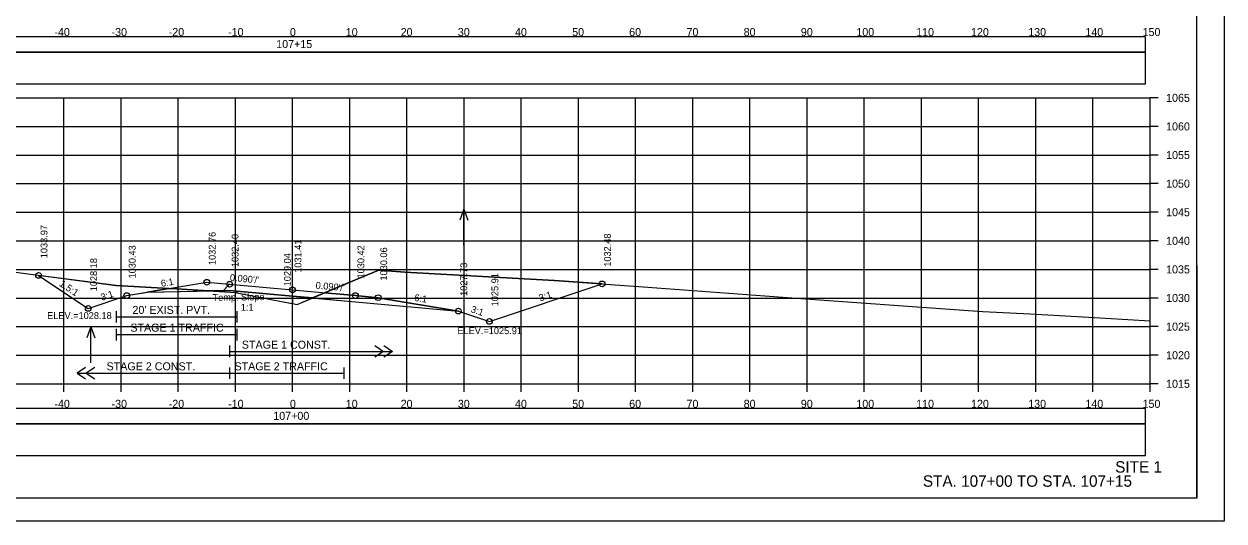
# Model space of a CAD drawing. Extents: x 1370565 to 1374448, y 301010 to 304637.
# Drawn here: x 1370688.1 to 1370898, y 301863.8 to 301950.7 of the extents above; entities that cross this region are included whole.
import ezdxf

# ---------------------------------------------------------------- set-up
doc = ezdxf.new("R2010")
doc.units = 0
for name, color, linetype in [('R_Alt Surface', 7, 'Continuous'), ('R_Axis', 7, 'Continuous'), ('R_Axis Annot', 7, 'Continuous'), ('R_Border', 7, 'Continuous'), ('R_Contours', 7, 'Continuous'), ('R_Draft', 7, 'Continuous'), ('R_Drive', 7, 'Continuous'), ('R_Exist Surface', 7, 'Continuous'), ('R_Fin Surface', 7, 'Continuous'), ('R_Grid', 7, 'Continuous'), ('R_No Plot', 7, 'Continuous'), ('R_Water', 7, 'Continuous'), ('R_Water Annot', 7, 'Continuous'), ('R_Xsect Elev', 7, 'Continuous'), ('R_Xsect Slope', 7, 'Continuous')]:
    doc.layers.add(name, color=color, linetype=linetype)

msp = doc.modelspace()

# ---------------------------------------------------------------- linework, layer by layer
at = {"layer": 'R_Alt Surface'}
for points in [[(1370709.64, 301903.86), (1370724.03, 301904.14), (1370735.03, 301903.15), (1370746.03, 301902.16), (1370764.07, 301900.54)], [(1370724.03, 301894.5), (1370724.03, 301892.5)], [(1370724.03, 301893.5), (1370752.52, 301893.5)], [(1370749.42, 301894.5), (1370750.92, 301893.5), (1370749.42, 301892.5)], [(1370751.02, 301894.5), (1370752.52, 301893.5), (1370751.02, 301892.5)], [(1370698.84, 301890.71), (1370697.34, 301889.71), (1370698.84, 301888.71)], [(1370697.34, 301889.71), (1370724.03, 301889.71)], [(1370700.44, 301890.71), (1370698.94, 301889.71), (1370700.44, 301888.71)], [(1370724.03, 301890.71), (1370724.03, 301888.71)], [(1370724.03, 301889.71), (1370744.03, 301889.71)], [(1370744.03, 301890.71), (1370744.03, 301888.71)]]:
    msp.add_lwpolyline(points, dxfattribs=at)
at = {"layer": 'R_Axis'}
for p, q in [((1370885.03, 301887.83), (1370885.03, 301937.83)), ((1370886.43, 301937.83), (1370885.03, 301937.83)), ((1370886.43, 301932.83), (1370885.03, 301932.83)), ((1370886.43, 301927.83), (1370885.03, 301927.83)), ((1370886.43, 301922.83), (1370885.03, 301922.83)), ((1370886.43, 301917.83), (1370885.03, 301917.83)), ((1370886.43, 301912.83), (1370885.03, 301912.83)), ((1370886.43, 301907.83), (1370885.03, 301907.83)), ((1370886.43, 301902.83), (1370885.03, 301902.83)), ((1370886.43, 301897.83), (1370885.03, 301897.83)), ((1370886.43, 301892.83), (1370885.03, 301892.83)), ((1370585.03, 301887.83), (1370885.03, 301887.83)), ((1370695.03, 301886.43), (1370695.03, 301887.83)), ((1370705.03, 301886.43), (1370705.03, 301887.83)), ((1370715.03, 301886.43), (1370715.03, 301887.83)), ((1370725.03, 301886.43), (1370725.03, 301887.83)), ((1370735.03, 301886.43), (1370735.03, 301887.83)), ((1370745.03, 301886.43), (1370745.03, 301887.83)), ((1370755.03, 301886.43), (1370755.03, 301887.83)), ((1370765.03, 301886.43), (1370765.03, 301887.83)), ((1370775.03, 301886.43), (1370775.03, 301887.83)), ((1370785.03, 301886.43), (1370785.03, 301887.83)), ((1370795.03, 301886.43), (1370795.03, 301887.83)), ((1370805.03, 301886.43), (1370805.03, 301887.83)), ((1370815.03, 301886.43), (1370815.03, 301887.83)), ((1370825.03, 301886.43), (1370825.03, 301887.83)), ((1370835.03, 301886.43), (1370835.03, 301887.83)), ((1370845.03, 301886.43), (1370845.03, 301887.83)), ((1370855.03, 301886.43), (1370855.03, 301887.83)), ((1370865.03, 301886.43), (1370865.03, 301887.83)), ((1370875.03, 301886.43), (1370875.03, 301887.83)), ((1370885.03, 301886.43), (1370885.03, 301887.83)), ((1370886.43, 301887.83), (1370885.03, 301887.83))]:
    msp.add_line(p, q, dxfattribs=at)
for points in [[(1370704.16, 301900.54), (1370704.16, 301898.54)], [(1370725.29, 301900.54), (1370725.29, 301898.54)], [(1370704.16, 301899.54), (1370725.29, 301899.54)], [(1370704.16, 301897.43), (1370704.16, 301895.43)], [(1370704.16, 301896.43), (1370725.29, 301896.43)], [(1370725.29, 301897.43), (1370725.29, 301895.43)]]:
    msp.add_lwpolyline(points, dxfattribs=at)
at = {"layer": 'R_Border'}
for q in [(1370893.21, 302073.29), (1370577.03, 301867.83)]:
    msp.add_line((1370893.21, 301867.83), q, dxfattribs=at)
at = {"layer": 'R_Contours'}
for p, q in [((1370713.4, 301904.48), (1370709.64, 301903.86)), ((1370709.64, 301903.86), (1370720.3, 301904.07)), ((1370713.42, 301904.49), (1370713.4, 301904.48)), ((1370720.3, 301904.07), (1370725.12, 301903.77)), ((1370725.29, 301903.76), (1370725.29, 301904.03)), ((1370735.03, 301903.15), (1370725.29, 301904.03)), ((1370725.29, 301904.03), (1370725.29, 301903.76)), ((1370725.29, 301903.76), (1370725.29, 301904.03)), ((1370725.12, 301903.77), (1370725.29, 301903.76)), ((1370735.03, 301901.87), (1370735.03, 301903.15)), ((1370738.51, 301902.84), (1370735.03, 301903.15)), ((1370735.03, 301903.15), (1370735.03, 301901.87)), ((1370740.63, 301903.73), (1370738.51, 301902.84)), ((1370738.51, 301902.84), (1370746.03, 301902.16)), ((1370740.63, 301903.73), (1370746.03, 301903.25)), ((1370746.03, 301902.16), (1370764.07, 301900.54))]:
    msp.add_line(p, q, dxfattribs=at)
for points in [[(1370713.4, 301904.49), (1370704.16, 301904.99), (1370690.61, 301906.79)], [(1370690.61, 301906.79), (1370699.29, 301901.01), (1370706.03, 301903.25), (1370709.64, 301903.86), (1370713.4, 301904.48)], [(1370789.17, 301905.3), (1370780.83, 301905.89), (1370754.67, 301907.37), (1370750.12, 301907.7), (1370747.16, 301906.48), (1370740.63, 301903.73)], [(1370713.4, 301904.48), (1370713.4, 301904.49)], [(1370720.3, 301904.07), (1370714.74, 301904.42), (1370713.42, 301904.49)], [(1370725.29, 301904.03), (1370724.03, 301904.14), (1370720.3, 301904.07)], [(1370746.03, 301903.25), (1370750.03, 301902.89), (1370764.07, 301900.54), (1370769.47, 301898.74), (1370789.17, 301905.3)], [(1370725.29, 301903.76), (1370733.11, 301902.21), (1370735.03, 301901.87)], [(1370735.03, 301901.87), (1370735.85, 301901.72), (1370738.51, 301902.84)], [(1370764.07, 301900.54), (1370750.03, 301902.89), (1370746.03, 301903.25), (1370740.63, 301903.73)]]:
    msp.add_lwpolyline(points, dxfattribs=at)
at = {"layer": 'R_Drive'}
for points in [[(1370585.82, 301945.81), (1370884.24, 301945.81), (1370884.24, 301948.52), (1370585.82, 301948.52)], [(1370585.82, 301940.29), (1370884.24, 301940.29), (1370884.24, 301945.81), (1370585.82, 301945.81)], [(1370585.82, 301880.81), (1370884.24, 301880.81), (1370884.24, 301883.52), (1370585.82, 301883.52)], [(1370585.82, 301875.29), (1370884.24, 301875.29), (1370884.24, 301880.81), (1370585.82, 301880.81)]]:
    msp.add_lwpolyline(points, close=True, dxfattribs=at)
at = {"layer": 'R_Exist Surface'}
msp.add_lwpolyline([(1370675.96, 301908.74), (1370704.16, 301904.99), (1370713.4, 301904.49), (1370714.74, 301904.42), (1370725.12, 301903.77), (1370725.29, 301903.76), (1370733.11, 301902.21), (1370735.85, 301901.72), (1370747.16, 301906.48), (1370750.12, 301907.7), (1370754.67, 301907.37), (1370780.83, 301905.89), (1370797.17, 301904.74), (1370823.95, 301902.74), (1370851.66, 301900.77), (1370855.8, 301900.48), (1370864.06, 301900.05), (1370872.26, 301899.57), (1370877.24, 301899.28), (1370885.03, 301898.83)], dxfattribs=at)
at = {"layer": 'R_Fin Surface'}
msp.add_line((1370724.03, 301905.23), (1370722.72, 301903.92), dxfattribs=at)
msp.add_lwpolyline([(1370690.61, 301906.79), (1370699.29, 301901.01), (1370706.03, 301903.25), (1370720.03, 301905.59), (1370724.03, 301905.23), (1370735.03, 301904.24), (1370746.03, 301903.25), (1370750.03, 301902.89), (1370764.03, 301900.55), (1370769.47, 301898.74), (1370789.17, 301905.3)], dxfattribs=at)
at = {"layer": 'R_Grid'}
for p, q in [((1370585.03, 301937.83), (1370885.03, 301937.83)), ((1370695.03, 301887.83), (1370695.03, 301937.83)), ((1370705.03, 301887.83), (1370705.03, 301937.83)), ((1370715.03, 301887.83), (1370715.03, 301937.83)), ((1370725.03, 301887.83), (1370725.03, 301937.83)), ((1370735.03, 301887.83), (1370735.03, 301937.83)), ((1370745.03, 301887.83), (1370745.03, 301937.83)), ((1370755.03, 301887.83), (1370755.03, 301937.83)), ((1370765.03, 301887.83), (1370765.03, 301937.83)), ((1370775.03, 301887.83), (1370775.03, 301937.83)), ((1370785.03, 301887.83), (1370785.03, 301937.83)), ((1370795.03, 301887.83), (1370795.03, 301937.83)), ((1370805.03, 301887.83), (1370805.03, 301937.83)), ((1370815.03, 301887.83), (1370815.03, 301937.83)), ((1370825.03, 301887.83), (1370825.03, 301937.83)), ((1370835.03, 301887.83), (1370835.03, 301937.83)), ((1370845.03, 301887.83), (1370845.03, 301937.83)), ((1370855.03, 301887.83), (1370855.03, 301937.83)), ((1370865.03, 301887.83), (1370865.03, 301937.83)), ((1370875.03, 301887.83), (1370875.03, 301937.83)), ((1370885.03, 301887.83), (1370885.03, 301937.83)), ((1370585.03, 301932.83), (1370885.03, 301932.83)), ((1370585.03, 301927.83), (1370885.03, 301927.83)), ((1370585.03, 301922.83), (1370885.03, 301922.83)), ((1370585.03, 301917.83), (1370885.03, 301917.83)), ((1370585.03, 301912.83), (1370885.03, 301912.83)), ((1370585.03, 301907.83), (1370885.03, 301907.83)), ((1370585.03, 301902.83), (1370885.03, 301902.83)), ((1370585.03, 301897.83), (1370885.03, 301897.83)), ((1370585.03, 301892.83), (1370885.03, 301892.83)), ((1370585.03, 301887.83), (1370885.03, 301887.83))]:
    msp.add_line(p, q, dxfattribs=at)
at = {"layer": 'R_No Plot'}
msp.add_line((1370564.63, 301863.85), (1370897.96, 301863.85), dxfattribs=at)
for points in [[(1370564.62, 302077.18), (1370897.96, 302077.18), (1370897.96, 301863.84), (1370564.62, 301863.84)], [(1370810.95, 302073.29), (1370830.57, 302073.29), (1370830.57, 302063.41), (1370846.68, 302063.41), (1370869.88, 302063.41), (1370869.88, 302030.74), (1370893.09, 302030.74), (1370893.21, 301867.83), (1370577.03, 301867.83), (1370577.03, 302073.29)]]:
    msp.add_lwpolyline(points, close=True, dxfattribs=at)
for centre in [(1370690.61, 301906.79), (1370720.03, 301905.59), (1370724.03, 301905.23), (1370735.03, 301904.24), (1370789.17, 301905.3), (1370706.03, 301903.25), (1370746.03, 301903.25), (1370750.03, 301902.89), (1370699.29, 301901.01), (1370764.03, 301900.55), (1370769.47, 301898.74)]:
    msp.add_circle(centre, 0.5, dxfattribs=at)
at = {"layer": 'R_Water Annot'}
for p, q in [((1370765.01, 301918.37), (1370764.31, 301916.44)), ((1370765.01, 301912.08), (1370765.01, 301918.37)), ((1370765.01, 301918.37), (1370765.71, 301916.44)), ((1370699.75, 301897.8), (1370699.05, 301895.87)), ((1370699.75, 301891.51), (1370699.75, 301897.8)), ((1370699.75, 301897.8), (1370700.45, 301895.87))]:
    msp.add_line(p, q, dxfattribs=at)
at = {"layer": 'R_Xsect Elev'}
msp.add_line((1370735.03, 301901.87), (1370735.03, 301911.87), dxfattribs=at)

# ---------------------------------------------------------------- texts
at = {"layer": 'R_Axis Annot'}
for s, p in [('-40', (1370693.37, 301948.63)), ('-30', (1370703.37, 301948.63)), ('-20', (1370713.37, 301948.63)), ('-10', (1370723.76, 301948.63)), ('0', (1370734.57, 301948.63)), ('10', (1370744.34, 301948.63)), ('20', (1370753.94, 301948.63)), ('30', (1370763.94, 301948.63)), ('40', (1370773.94, 301948.63)), ('50', (1370783.94, 301948.63)), ('60', (1370793.91, 301948.63)), ('70', (1370803.94, 301948.63)), ('80', (1370813.94, 301948.63)), ('90', (1370823.94, 301948.63)), ('100', (1370833.65, 301948.63)), ('110', (1370844.11, 301948.63)), ('120', (1370853.71, 301948.63)), ('130', (1370863.71, 301948.63)), ('140', (1370873.71, 301948.63)), ('150', (1370883.71, 301948.63)), ('107+15', (1370732.17, 301946.53)), ('1065', (1370887.83, 301937.13)), ('1060', (1370887.83, 301932.13)), ('1055', (1370887.83, 301927.13)), ('1050', (1370887.83, 301922.13)), ('1045', (1370887.83, 301917.13)), ('1040', (1370887.83, 301912.13)), ('1035', (1370887.83, 301907.13)), ('1030', (1370887.83, 301902.13)), ("20' EXIST. PVT.", (1370707.03, 301900.05)), ('1025', (1370887.83, 301897.13)), ('1020', (1370887.83, 301892.13)), ('1015', (1370887.83, 301887.13)), ('-40', (1370693.37, 301883.63)), ('-30', (1370703.37, 301883.63)), ('-20', (1370713.37, 301883.63)), ('-10', (1370723.76, 301883.63)), ('0', (1370734.57, 301883.63)), ('10', (1370744.34, 301883.63)), ('20', (1370753.94, 301883.63)), ('30', (1370763.94, 301883.63)), ('40', (1370773.94, 301883.63)), ('50', (1370783.94, 301883.63)), ('60', (1370793.91, 301883.63)), ('70', (1370803.94, 301883.63)), ('80', (1370813.94, 301883.63)), ('90', (1370823.94, 301883.63)), ('100', (1370833.65, 301883.63)), ('110', (1370844.11, 301883.63)), ('120', (1370853.71, 301883.63)), ('130', (1370863.71, 301883.63)), ('140', (1370873.71, 301883.63)), ('150', (1370883.71, 301883.63)), ('107+00', (1370731.66, 301881.53))]:
    msp.add_text(s, height=1.4, dxfattribs=at).set_placement(p)
at = {"layer": 'R_Draft'}
for s, p in [('SITE 1', (1370878.93, 301872.3)), ('STA. 107+00 TO STA. 107+15', (1370845.29, 301869.83))]:
    msp.add_text(s, height=2, dxfattribs=at).set_placement(p)
at = {"layer": 'R_Water'}
for s, p in [('STAGE 1 TRAFFIC', (1370706.66, 301896.95)), ('STAGE 1 CONST.', (1370726.16, 301893.97)), ('STAGE 2 CONST.', (1370702.5, 301890.19)), ('STAGE 2 TRAFFIC', (1370724.87, 301890.19))]:
    msp.add_text(s, height=1.4, dxfattribs=at).set_placement(p)
at = {"layer": 'R_Xsect Elev'}
for s, p in [('1033.97', (1370692.16, 301909.79)), ('1032.76', (1370721.58, 301908.59)), ('1032.40', (1370725.58, 301908.23)), ('1031.41', (1370736.58, 301907.24)), ('1032.48', (1370790.72, 301908.3)), ('1030.43', (1370707.58, 301906.25)), ('1029.04', (1370734.73, 301904.87)), ('1030.42', (1370747.58, 301906.25)), ('1030.06', (1370751.58, 301905.89)), ('1028.18', (1370700.84, 301904.01)), ('1027.73', (1370765.58, 301903.2)), ('1025.91', (1370771.02, 301901.38))]:
    msp.add_text(s, height=1.2, rotation=90, dxfattribs=at).set_placement(p)
for s, p in [('ELEV.=1028.18', (1370692.11, 301899.16)), ('ELEV.=1025.91', (1370763.87, 301896.51))]:
    msp.add_text(s, height=1.2, dxfattribs=at).set_placement(p)
at = {"layer": 'R_Xsect Slope'}
for s, rotation, p in [('6:1', 9.4623, (1370712.1, 301904.77)), ("0.090'/'", 354.8572, (1370724.03, 301905.83)), ('1.5:1', 326.3086, (1370694.13, 301905.05)), ('3:1', 18.4349, (1370701.71, 301902.34)), ("0.090'/'", 354.8572, (1370739.03, 301904.48)), ('3:1', 18.4332, (1370778.37, 301902.23)), ('Temp. Slope ', 0.936, (1370721.04, 301902.31)), ('1:1', 0.936, (1370725.99, 301900.59)), ('6:1', 350.5377, (1370756.26, 301902.36)), ('3:1', 341.5651, (1370766.12, 301900.38))]:
    msp.add_text(s, height=1.2, rotation=rotation, dxfattribs=at).set_placement(p)

doc.saveas('drawing.dxf')
